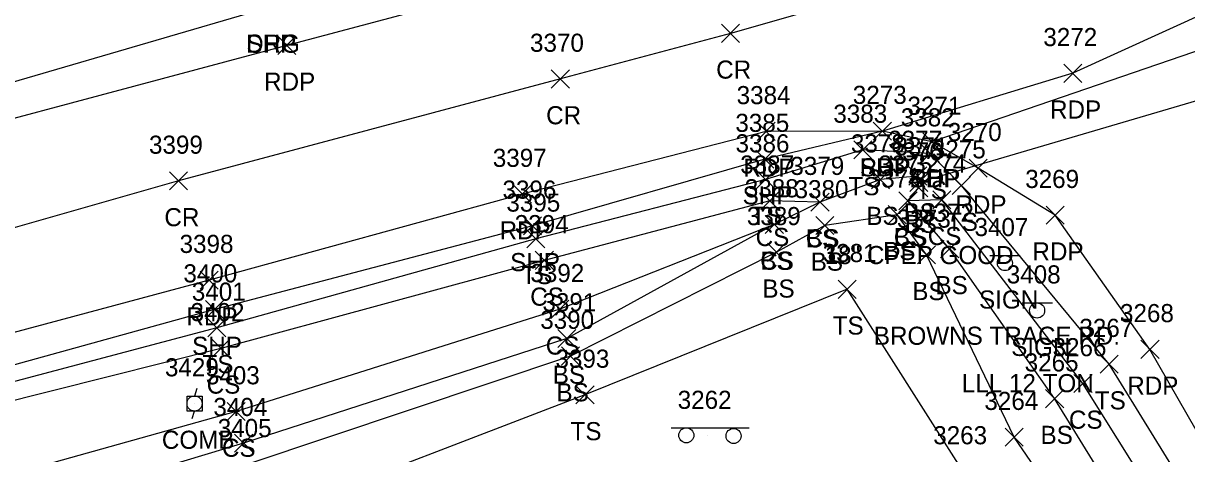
# Model space of a CAD drawing. Extents: x 1520648 to 1523413, y 732854 to 735518.
# Drawn here: x 1521708.9 to 1521837.4, y 733639.3 to 733686.8 of the extents above; entities that cross this region are included whole.
import ezdxf

# ---------------------------------------------------------------- set-up
doc = ezdxf.new("R2010")
doc.units = 0
for name, color, linetype in [('D_A', 7, 'Continuous'), ('D_C', 7, 'Continuous'), ('D_I', 7, 'Continuous'), ('D_TIC', 7, 'Continuous'), ('DCP', 7, 'Continuous'), ('L_A', 7, 'Continuous'), ('L_I', 7, 'Continuous'), ('L_TIC', 7, 'Continuous'), ('LELB', 7, 'Continuous'), ('P_A', 7, 'Continuous'), ('P_I', 7, 'Continuous'), ('P_TIC', 7, 'Continuous'), ('PET', 7, 'Continuous'), ('PRC', 7, 'Continuous'), ('PSP', 7, 'Continuous'), ('R_A', 7, 'Continuous'), ('S_A', 7, 'Continuous'), ('S_C', 7, 'Continuous'), ('S_I', 7, 'Continuous'), ('SSGN', 7, 'Continuous'), ('U_A', 7, 'Continuous'), ('U_I', 7, 'Continuous'), ('UP', 7, 'Continuous')]:
    doc.layers.add(name, color=color, linetype=linetype)

msp = doc.modelspace()

# ---------------------------------------------------------------- linework, layer by layer
at = {"layer": 'D_TIC'}
for points in [[(1521806.84, 733668.19), (1521808.84, 733670.19)], [(1521808.84, 733668.19), (1521806.84, 733670.19)]]:
    msp.add_lwpolyline(points, dxfattribs=at)
at = {"layer": 'DCP'}
msp.add_lwpolyline([(1521886.45, 733692.33), (1521807.84, 733669.19)], dxfattribs=at)
at = {"layer": 'L_TIC'}
for points in [[(1521800.66, 733671.79), (1521802.66, 733673.79)], [(1521802.66, 733671.79), (1521800.66, 733673.79)], [(1521808.11, 733671.39), (1521810.11, 733673.39)], [(1521810.11, 733671.39), (1521808.11, 733673.39)], [(1521789.92, 733668.52), (1521791.92, 733670.52)], [(1521791.92, 733668.52), (1521789.92, 733670.52)], [(1521802.6, 733668.51), (1521804.6, 733670.51)], [(1521804.6, 733668.51), (1521802.6, 733670.51)], [(1521806.72, 733668.91), (1521808.72, 733670.91)], [(1521808.72, 733668.91), (1521806.72, 733670.91)], [(1521806.84, 733667.63), (1521808.84, 733669.63)], [(1521808.84, 733667.63), (1521806.84, 733669.63)], [(1521811.54, 733667.86), (1521813.54, 733669.86)], [(1521813.54, 733667.86), (1521811.54, 733669.86)], [(1521790.38, 733666.18), (1521792.38, 733668.18)], [(1521792.38, 733666.18), (1521790.38, 733668.18)], [(1521795.92, 733666.03), (1521797.92, 733668.03)], [(1521797.92, 733666.03), (1521795.92, 733668.03)], [(1521795.92, 733666.03), (1521797.92, 733668.03)], [(1521797.92, 733666.03), (1521795.92, 733668.03)], [(1521805.64, 733666.18), (1521807.64, 733668.18)], [(1521807.64, 733666.18), (1521805.64, 733668.18)], [(1521805.64, 733666.18), (1521807.64, 733668.18)], [(1521807.64, 733666.18), (1521805.64, 733668.18)], [(1521809.38, 733666.29), (1521811.38, 733668.29)], [(1521811.38, 733666.29), (1521809.38, 733668.29)], [(1521804.46, 733664.64), (1521806.46, 733666.64)], [(1521806.46, 733664.64), (1521804.46, 733666.64)], [(1521790.88, 733663.56), (1521792.88, 733665.56)], [(1521792.88, 733663.56), (1521790.88, 733665.56)], [(1521790.88, 733663.56), (1521792.88, 733665.56)], [(1521792.88, 733663.56), (1521790.88, 733665.56)], [(1521796.46, 733663.46), (1521798.46, 733665.46)], [(1521798.46, 733663.46), (1521796.46, 733665.46)], [(1521764.55, 733661.98), (1521766.55, 733663.98)], [(1521766.55, 733661.98), (1521764.55, 733663.98)], [(1521810.24, 733660.87), (1521812.24, 733662.87)], [(1521812.24, 733660.87), (1521810.24, 733662.87)], [(1521765.48, 733659.6), (1521767.48, 733661.6)], [(1521767.48, 733659.6), (1521765.48, 733661.6)], [(1521791.12, 733660.49), (1521793.12, 733662.49)], [(1521793.12, 733660.49), (1521791.12, 733662.49)], [(1521807.68, 733660.21), (1521809.68, 733662.21)], [(1521809.68, 733660.21), (1521807.68, 733662.21)], [(1521798.92, 733656.41), (1521800.92, 733658.41)], [(1521800.92, 733656.41), (1521798.92, 733658.41)], [(1521767.2, 733654.2), (1521769.2, 733656.2)], [(1521769.2, 733654.2), (1521767.2, 733656.2)], [(1521729.32, 733652.15), (1521731.32, 733654.15)], [(1521731.32, 733652.15), (1521729.32, 733654.15)], [(1521767.96, 733650.98), (1521769.96, 733652.98)], [(1521769.96, 733650.98), (1521767.96, 733652.98)], [(1521729.75, 733649.89), (1521731.75, 733651.89)], [(1521731.75, 733649.89), (1521729.75, 733651.89)], [(1521768.37, 733649.04), (1521770.37, 733651.04)], [(1521770.37, 733649.04), (1521768.37, 733651.04)], [(1521827.87, 733648.15), (1521829.87, 733650.15)], [(1521829.87, 733648.15), (1521827.87, 733650.15)], [(1521824.97, 733646.02), (1521826.97, 733648.02)], [(1521826.97, 733646.02), (1521824.97, 733648.02)], [(1521769.97, 733644.75), (1521771.97, 733646.75)], [(1521771.97, 733644.75), (1521769.97, 733646.75)], [(1521821.84, 733644.34), (1521823.84, 733646.34)], [(1521823.84, 733644.34), (1521821.84, 733646.34)], [(1521731.44, 733642.92), (1521733.44, 733644.92)], [(1521733.44, 733642.92), (1521731.44, 733644.92)], [(1521732.27, 733639.42), (1521734.27, 733641.42)], [(1521734.27, 733639.42), (1521732.27, 733641.42)], [(1521817.38, 733640.09), (1521819.38, 733642.09)], [(1521819.38, 733640.09), (1521817.38, 733642.09)]]:
    msp.add_lwpolyline(points, dxfattribs=at)
at = {"layer": 'LELB'}
for points in [[(1521886.12, 733515.05), (1521875.14, 733547.35), (1521860.86, 733585.06), (1521846.49, 733620.57), (1521828.87, 733649.15), (1521812.54, 733668.86), (1521809.11, 733672.39), (1521801.66, 733672.79), (1521790.92, 733669.52), (1521765.55, 733662.98), (1521730.32, 733653.15), (1521692.67, 733643.18), (1521658.49, 733634.29), (1521618.74, 733624.02), (1521569.84, 733609.89), (1521513.97, 733596.01), (1521446.41, 733578.79), (1521398.39, 733566.29), (1521367.26, 733558.11), (1521307.77, 733542.6)], [(1521879.84, 733511.18), (1521868.37, 733545.03), (1521852.96, 733582.16), (1521839.72, 733617.96), (1521822.84, 733645.34), (1521811.24, 733661.87), (1521806.64, 733667.18), (1521807.84, 733668.63), (1521807.72, 733669.91), (1521803.6, 733669.51), (1521796.92, 733667.03), (1521791.88, 733664.56), (1521768.96, 733651.98), (1521733.27, 733640.42), (1521696.36, 733629.32), (1521662.08, 733622), (1521619.41, 733620.27), (1521570.74, 733608.28), (1521513.84, 733593.12), (1521446.76, 733575.98), (1521400.95, 733553.88), (1521370.39, 733548.57), (1521314.23, 733532.31)], [(1521796.92, 733667.03), (1521791.38, 733667.18), (1521766.48, 733660.6), (1521730.75, 733650.89), (1521693.23, 733641.45), (1521659.07, 733631.68), (1521619.41, 733620.27)], [(1521868.01, 733480.25), (1521883.35, 733495.14), (1521886.28, 733499.41), (1521885.5, 733508.7), (1521882.7, 733514), (1521872.02, 733546.2), (1521856.67, 733583.61), (1521843.19, 733619.52), (1521825.97, 733647.02), (1521810.38, 733667.29), (1521806.64, 733667.18)], [(1521871.83, 733519.09), (1521864.71, 733543.86), (1521848.4, 733580.36), (1521835.47, 733616.1), (1521818.38, 733641.09), (1521808.68, 733661.21), (1521805.46, 733665.64), (1521797.46, 733664.46), (1521792.12, 733661.49), (1521769.37, 733650.04), (1521733.75, 733638.1), (1521696.81, 733627.47), (1521663.27, 733618.63), (1521622.81, 733609.07), (1521581.54, 733594.8), (1521522.42, 733569.89), (1521464.29, 733534.94), (1521446.07, 733516.17)], [(1521791.88, 733664.56), (1521768.2, 733655.2), (1521732.44, 733643.92), (1521694.88, 733633.43), (1521662.08, 733622)], [(1521857.14, 733499.78), (1521863.76, 733516.02), (1521859.15, 733541.28), (1521843.74, 733580), (1521824.84, 733615.66), (1521812.74, 733637.3), (1521799.92, 733657.41), (1521770.97, 733645.75), (1521735.51, 733632.15), (1521697.71, 733621.89), (1521665.54, 733611.79), (1521625.88, 733600.21), (1521581.54, 733594.8)]]:
    msp.add_lwpolyline(points, dxfattribs=at)
at = {"layer": 'P_TIC'}
for points in [[(1521786.03, 733684.66), (1521788.03, 733686.66)], [(1521788.03, 733684.66), (1521786.03, 733686.66)], [(1521737.04, 733683.33), (1521739.04, 733685.33)], [(1521739.04, 733683.33), (1521737.04, 733685.33)], [(1521823.85, 733680.25), (1521825.85, 733682.25)], [(1521825.85, 733680.25), (1521823.85, 733682.25)], [(1521767.25, 733679.62), (1521769.25, 733681.62)], [(1521769.25, 733679.62), (1521767.25, 733681.62)], [(1521789.98, 733673.84), (1521791.98, 733675.84)], [(1521791.98, 733673.84), (1521789.98, 733675.84)], [(1521802.81, 733673.87), (1521804.81, 733675.87)], [(1521804.81, 733673.87), (1521802.81, 733675.87)], [(1521802.81, 733673.87), (1521804.81, 733675.87)], [(1521804.81, 733673.87), (1521802.81, 733675.87)], [(1521802.81, 733673.87), (1521804.81, 733675.87)], [(1521804.81, 733673.87), (1521802.81, 733675.87)], [(1521808.29, 733672.67), (1521810.29, 733674.67)], [(1521810.29, 733672.67), (1521808.29, 733674.67)], [(1521808.29, 733672.67), (1521810.29, 733674.67)], [(1521810.29, 733672.67), (1521808.29, 733674.67)], [(1521789.84, 733670.78), (1521791.84, 733672.78)], [(1521791.84, 733670.78), (1521789.84, 733672.78)], [(1521813.39, 733669.77), (1521815.39, 733671.77)], [(1521815.39, 733669.77), (1521813.39, 733671.77)], [(1521725.09, 733668.37), (1521727.09, 733670.37)], [(1521727.09, 733668.37), (1521725.09, 733670.37)], [(1521763.05, 733666.92), (1521765.05, 733668.92)], [(1521765.05, 733666.92), (1521763.05, 733668.92)], [(1521764.17, 733663.41), (1521766.17, 733665.41)], [(1521766.17, 733663.41), (1521764.17, 733665.41)], [(1521821.9, 733664.59), (1521823.9, 733666.59)], [(1521823.9, 733664.59), (1521821.9, 733666.59)], [(1521728.46, 733657.42), (1521730.46, 733659.42)], [(1521730.46, 733657.42), (1521728.46, 733659.42)], [(1521729.05, 733654.17), (1521731.05, 733656.17)], [(1521731.05, 733654.17), (1521729.05, 733656.17)], [(1521832.37, 733649.78), (1521834.37, 733651.78)], [(1521834.37, 733649.78), (1521832.37, 733651.78)]]:
    msp.add_lwpolyline(points, dxfattribs=at)
at = {"layer": 'PET'}
for points in [[(1522409.89, 734185.46), (1522384.8, 734151.86), (1522362.15, 734120.96), (1522340.09, 734090.38), (1522317.27, 734060.02), (1522297.22, 734033.87), (1522262.69, 733990.17), (1522247.44, 733972.23), (1522223.91, 733946.24), (1522192.48, 733913.96), (1522164.52, 733888.05), (1522124.7, 733855.72), (1522089.98, 733831.33), (1522050.33, 733806.1), (1522008.23, 733782.16), (1521961.73, 733759.37), (1521937.85, 733748.92), (1521892.74, 733731.02), (1521853.04, 733716.93), (1521810.12, 733704.13), (1521784.9, 733696.8), (1521738.04, 733684.33), (1521683.5, 733669.74)], [(1522293.19, 733992.18), (1522263.71, 733955.95), (1522232.46, 733921.59), (1522205.93, 733894.99), (1522171.68, 733864.45), (1522150.76, 733846.95), (1522111.89, 733818.73), (1522077.26, 733795.56), (1522046.35, 733777.35), (1522014.71, 733760.04), (1521992.39, 733748.52), (1521963.75, 733735.05), (1521947.25, 733727.94), (1521903.49, 733710.07), (1521845.39, 733690.65), (1521824.85, 733681.25), (1521803.81, 733674.87), (1521790.98, 733674.84), (1521764.05, 733667.92), (1521729.46, 733658.42), (1521691.16, 733648.14)], [(1521970.76, 732869.72), (1521972.09, 732922.91), (1521973.57, 732966.67), (1521974.58, 733022.36), (1521975.46, 733067.38), (1521975.32, 733107.57), (1521973.64, 733153.17), (1521968.72, 733197.53), (1521962.95, 733241.68), (1521954.95, 733285.15), (1521946.27, 733327.15), (1521938.01, 733358.79), (1521928.18, 733397.9), (1521917.02, 733438.97), (1521903.82, 733481.12), (1521892.95, 733514.59), (1521880.75, 733548.75), (1521865.84, 733587.22), (1521849.85, 733622.07), (1521833.37, 733650.78), (1521822.9, 733665.59), (1521814.39, 733670.77), (1521809.29, 733673.67), (1521803.81, 733674.87)]]:
    msp.add_lwpolyline(points, dxfattribs=at)
at = {"layer": 'PRC'}
msp.add_lwpolyline([(1522254.71, 733962.62), (1522224.2, 733929), (1522197.91, 733903), (1522164.25, 733873.02), (1522142.54, 733855.17), (1522104.41, 733827.43), (1522070.85, 733804.7), (1522039.57, 733786.25), (1522009.6, 733770.04), (1521986.99, 733758.56), (1521958.12, 733745.43), (1521942.23, 733738.37), (1521896.32, 733720.33), (1521857.71, 733706.32), (1521841.62, 733701.43), (1521812.17, 733692.84), (1521787.03, 733685.66), (1521768.25, 733680.62), (1521726.09, 733669.37), (1521688.17, 733658.56)], dxfattribs=at)
at = {"layer": 'PSP'}
for points in [[(1522407.44, 734186.96), (1522382.7, 734153.4), (1522359.98, 734122.45), (1522337.92, 734092.02), (1522315.01, 734061.41), (1522295.21, 734035.76), (1522260.62, 733991.79), (1522245.88, 733973.99), (1522222.05, 733948.06), (1522190.45, 733915.42), (1522160.99, 733888.49), (1522154.25, 733883.34), (1522127.34, 733861.55), (1522088.3, 733833.58), (1522048.98, 733808.78), (1522007.27, 733785.06), (1521960.9, 733762.47), (1521936.68, 733751.08), (1521891.96, 733733.48), (1521851.86, 733719.56), (1521809.02, 733706.62), (1521784.1, 733699.99), (1521736.06, 733688.52), (1521682.58, 733672.91)], [(1522408.2, 734139.28), (1522381.04, 734102.47), (1522353.02, 734064.87), (1522324.01, 734025.28), (1522296.17, 733989.55), (1522266.63, 733953.31), (1522235.29, 733918.79), (1522209.78, 733890.98), (1522201.9, 733884.12), (1522173.49, 733859.11), (1522154.03, 733843.41), (1522113.55, 733816.07), (1522079.34, 733793.19), (1522048.3, 733774.46), (1522016.59, 733757.42), (1521993.94, 733745.83), (1521965.16, 733732.44), (1521948.66, 733724.97), (1521904.28, 733707.61), (1521888.63, 733701.99), (1521847.29, 733686.72), (1521809.29, 733673.67)], [(1521803.81, 733674.87), (1521790.84, 733671.78), (1521765.17, 733664.41), (1521730.05, 733655.17), (1521692.36, 733644.77), (1521657.88, 733635.55), (1521618.43, 733624.98), (1521569.22, 733612.2), (1521513.6, 733597.91), (1521446.12, 733580.35), (1521397.77, 733567.66), (1521366.85, 733559.74), (1521307.16, 733544.25)]]:
    msp.add_lwpolyline(points, dxfattribs=at)
at = {"layer": 'SSGN'}
for p, q in [((1521815.7, 733661.13), (1521819.03, 733661.13)), ((1521817.35, 733660.3), (1521817.35, 733660.3)), ((1521819.26, 733655.9), (1521822.59, 733655.9)), ((1521820.9, 733655.07), (1521820.9, 733655.07)), ((1521780.5, 733642.13), (1521789.1, 733642.13)), ((1521784.52, 733641.22), (1521784.52, 733641.22))]:
    msp.add_line(p, q, dxfattribs=at)
for centre in [(1521817.35, 733660.3), (1521820.9, 733655.07), (1521782.16, 733641.29), (1521787.38, 733641.22)]:
    msp.add_circle(centre, 0.833, dxfattribs=at)
at = {"layer": 'UP'}
for p, q in [((1521728.1, 733646.46), (1521727.85, 733645.63)), ((1521727.02, 733643.96), (1521727.02, 733645.63)), ((1521727.02, 733645.63), (1521728.68, 733645.63)), ((1521727.85, 733644.8), (1521727.85, 733644.8)), ((1521728.68, 733645.63), (1521728.68, 733643.96)), ((1521728.68, 733643.96), (1521727.02, 733643.96)), ((1521727.6, 733643.13), (1521727.85, 733643.96))]:
    msp.add_line(p, q, dxfattribs=at)
msp.add_circle((1521727.85, 733644.8), 0.833, dxfattribs=at)

# ---------------------------------------------------------------- texts
at = {"layer": 'D_A'}
msp.add_text('P', height=2, dxfattribs=at).set_placement((1521807.22, 733664.19))
at = {"layer": 'D_C'}
msp.add_text('18" CPEP GOOD', height=2, dxfattribs=at).set_placement((1521797.44, 733660.19))
at = {"layer": 'D_I'}
msp.add_text('3371', height=2, dxfattribs=at).set_placement((1521805.15, 733672.19))
at = {"layer": 'L_A'}
for s, p in [('TS', (1521800.07, 733667.79)), ('TS', (1521807.52, 733667.39)), ('BS', (1521806.16, 733664.91)), ('TS', (1521789.33, 733664.52)), ('BS', (1521802.04, 733664.51)), ('BS', (1521806.28, 733663.63)), ('TS', (1521810.95, 733663.86)), ('CS', (1521789.82, 733662.18)), ('CS', (1521795.36, 733662.03)), ('BS', (1521795.36, 733662.03)), ('CS', (1521805.08, 733662.18)), ('BS', (1521805.08, 733662.18)), ('CS', (1521808.83, 733662.29)), ('CS', (1521790.32, 733659.56)), ('BS', (1521790.32, 733659.56)), ('BS', (1521795.9, 733659.46)), ('BS', (1521803.9, 733660.64)), ('TS', (1521763.96, 733657.98)), ('BS', (1521790.56, 733656.49)), ('BS', (1521807.12, 733656.21)), ('BS', (1521809.68, 733656.87)), ('CS', (1521764.92, 733655.6)), ('TS', (1521798.33, 733652.41)), ('CS', (1521766.64, 733650.2)), ('TS', (1521728.73, 733648.15)), ('BS', (1521767.41, 733646.98)), ('CS', (1521729.19, 733645.89)), ('BS', (1521767.82, 733645.04)), ('TS', (1521827.28, 733644.15)), ('CS', (1521824.42, 733642.02)), ('TS', (1521769.38, 733640.75)), ('BS', (1521821.28, 733640.34)), ('CS', (1521730.88, 733638.92))]:
    msp.add_text(s, height=2, dxfattribs=at).set_placement(p)
at = {"layer": 'L_I'}
for s, p in [('3383', (1521798.4, 733675.79)), ('3382', (1521805.85, 733675.39)), ('3386', (1521787.6, 733672.52)), ('3378', (1521800.34, 733672.51)), ('3377', (1521804.46, 733672.91)), ('3376', (1521804.52, 733671.63)), ('3275', (1521809.28, 733671.86)), ('3387', (1521788.12, 733670.18)), ('3379', (1521793.65, 733670.03)), ('3379', (1521793.65, 733670.03)), ('3375', (1521803.38, 733670.18)), ('3375', (1521803.38, 733670.18)), ('3274', (1521807.12, 733670.29)), ('3374', (1521802.2, 733668.64)), ('3388', (1521788.62, 733667.56)), ('3388', (1521788.62, 733667.56)), ('3380', (1521794.12, 733667.46)), ('3395', (1521762.29, 733665.98)), ('3372', (1521807.98, 733664.87)), ('3394', (1521763.22, 733663.6)), ('3389', (1521788.85, 733664.49)), ('3373', (1521805.42, 733664.21)), ('3381', (1521797.23, 733660.41)), ('3392', (1521764.94, 733658.2)), ('3401', (1521727.55, 733656.15)), ('3391', (1521766.27, 733654.98)), ('3402', (1521727.41, 733653.89)), ('3390', (1521766.03, 733653.04)), ('3267', (1521825.57, 733652.15)), ('3266', (1521822.61, 733650.02)), ('3393', (1521767.71, 733648.75)), ('3265', (1521819.53, 733648.34)), ('3403', (1521729.1, 733646.92)), ('3264', (1521815.08, 733644.09)), ('3404', (1521729.93, 733643.42)), ('3405', (1521730.41, 733641.1)), ('3263', (1521809.43, 733640.3))]:
    msp.add_text(s, height=2, dxfattribs=at).set_placement(p)
at = {"layer": 'P_A'}
for s, p in [('SHP', (1521733.59, 733683.52)), ('CR', (1521785.46, 733680.66)), ('RDP', (1521735.53, 733679.33)), ('RDP', (1521822.33, 733676.25)), ('CR', (1521766.68, 733675.62)), ('RDP', (1521788.47, 733669.84)), ('SHP', (1521801.34, 733669.87)), ('RDP', (1521801.3, 733669.87)), ('RDP', (1521801.3, 733669.87)), ('SHP', (1521806.82, 733668.67)), ('RDP', (1521806.78, 733668.67)), ('SHP', (1521788.38, 733666.78)), ('RDP', (1521811.88, 733665.77)), ('CR', (1521724.52, 733664.37)), ('RDP', (1521761.54, 733662.92)), ('RDP', (1521820.39, 733660.59)), ('SHP', (1521762.71, 733659.41)), ('RDP', (1521726.95, 733653.42)), ('SHP', (1521727.58, 733650.17)), ('RDP', (1521830.86, 733645.78))]:
    msp.add_text(s, height=2, dxfattribs=at).set_placement(p)
at = {"layer": 'P_I'}
for s, p in [('3272', (1521821.59, 733684.25)), ('3370', (1521764.9, 733683.62)), ('3384', (1521787.72, 733677.84)), ('3273', (1521800.55, 733677.87)), ('3273', (1521800.55, 733677.87)), ('3273', (1521800.55, 733677.87)), ('3271', (1521806.59, 733676.67)), ('3271', (1521806.59, 733676.67)), ('3385', (1521787.58, 733674.78)), ('3270', (1521811.04, 733673.77)), ('3399', (1521722.82, 733672.37)), ('3397', (1521760.79, 733670.92)), ('3269', (1521819.59, 733668.59)), ('3396', (1521761.86, 733667.41)), ('3398', (1521726.2, 733661.42)), ('3400', (1521726.62, 733658.17)), ('3268', (1521830.06, 733653.78))]:
    msp.add_text(s, height=2, dxfattribs=at).set_placement(p)
at = {"layer": 'R_A'}
msp.add_text('DRG', height=2, dxfattribs=at).set_placement((1521733.55, 733683.52))
at = {"layer": 'S_A'}
for p in [(1521814.49, 733655.28), (1521818.04, 733650.05)]:
    msp.add_text('SIGN', height=2, dxfattribs=at).set_placement(p)
at = {"layer": 'S_C'}
for s, p in [('BROWNS TRACE RD.', (1521802.87, 733651.28)), ('LLL 12 TON', (1521812.59, 733646.05))]:
    msp.add_text(s, height=2, dxfattribs=at).set_placement(p)
at = {"layer": 'S_I'}
for s, p in [('3407', (1521813.99, 733663.28)), ('3408', (1521817.55, 733658.05)), ('3262', (1521781.21, 733644.21))]:
    msp.add_text(s, height=2, dxfattribs=at).set_placement(p)
at = {"layer": 'U_A'}
msp.add_text('COMB', height=2, dxfattribs=at).set_placement((1521724.24, 733639.8))
at = {"layer": 'U_I'}
msp.add_text('3429', height=2, dxfattribs=at).set_placement((1521724.58, 733647.8))

doc.saveas('drawing.dxf')
